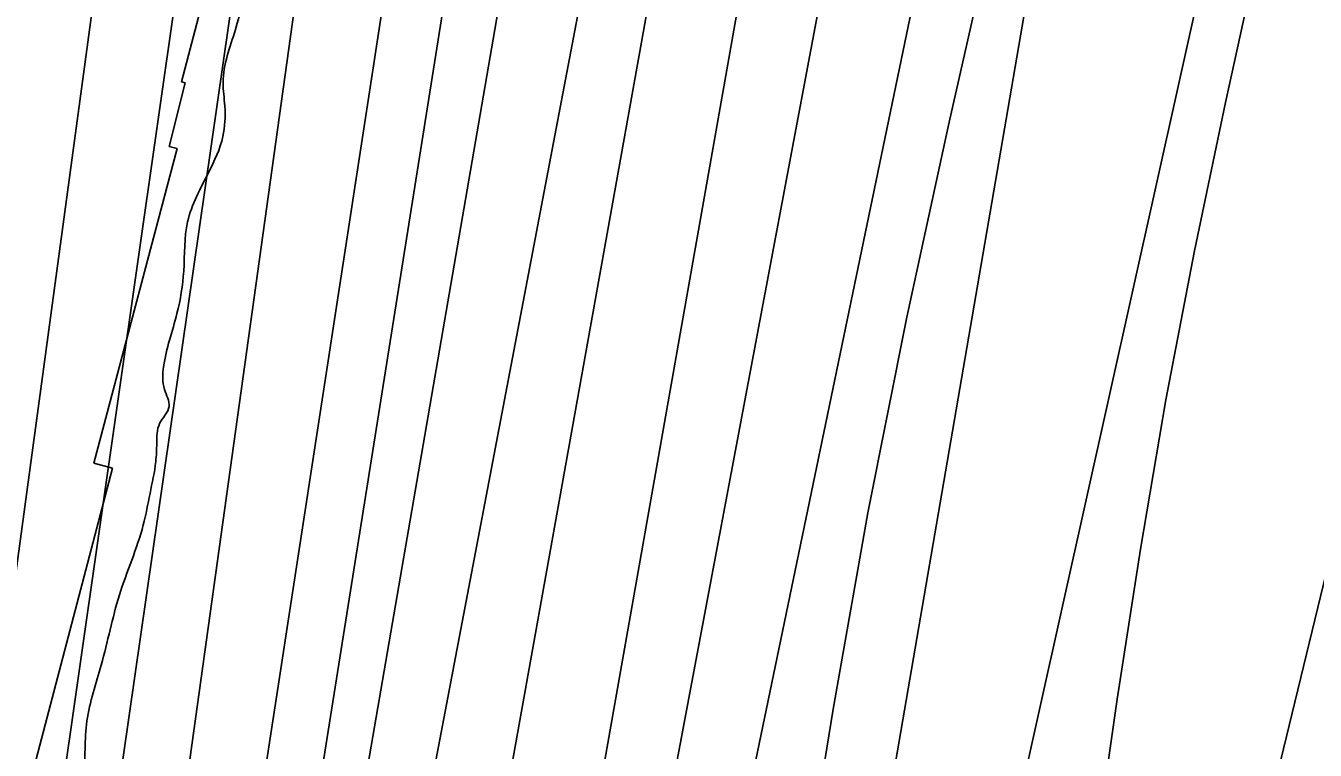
# Model space of a CAD drawing. Extents: x 3324104 to 3361979, y 612876 to 638273.
# Drawn here: x 3332869 to 3333366.6, y 619001 to 619280.4 of the extents above; entities that cross this region are included whole.
import ezdxf

# ---------------------------------------------------------------- set-up
doc = ezdxf.new("R2010")
doc.units = 0
for name, color, linetype in [('V-RIVR-EDGE', 7, 'Continuous'), ('V-RRAP-RVMT', 7, 'Continuous'), ('V-TOPO-DPTH', 7, 'Continuous'), ('V-TOPO-MAJR', 7, 'Continuous'), ('V-TOPO-MINR', 7, 'Continuous'), ('V-TOPO-WATR', 7, 'Continuous')]:
    doc.layers.add(name, color=color, linetype=linetype)

msp = doc.modelspace()

# ---------------------------------------------------------------- linework, layer by layer
at = {"layer": 'V-RIVR-EDGE'}
msp.add_spline([(3334928.97, 623567.85), (3334918.71, 623560.2), (3334914.68, 623556.19), (3334911.74, 623548.52), (3334903.31, 623541.96), (3334897.46, 623537.59), (3334883.89, 623523.37), (3334877.3, 623516.44), (3334875.1, 623512.79), (3334874.72, 623510.23), (3334869.21, 623497.09), (3334851.98, 623477.02), (3334839.87, 623459.87), (3334820.45, 623439.82), (3334813.49, 623432.89), (3334808.72, 623428.15), (3334791.86, 623408.45), (3334776.46, 623388.75), (3334766.19, 623376.71), (3334752.99, 623361.39), (3334747.86, 623355.19), (3334743.82, 623348.25), (3334740.89, 623343.87), (3334732.1, 623337.31), (3334728.8, 623334.4), (3334724.77, 623329.29), (3334712.3, 623315.07), (3334705.34, 623307.04), (3334701.67, 623300.47), (3334697.25, 623288.42), (3334692.47, 623279.29), (3334670.85, 623254.12), (3334652.51, 623232.23), (3334641.14, 623216.91), (3334634.54, 623206.32), (3334620.97, 623189.18), (3334601.16, 623162.54), (3334593.83, 623152.69), (3334582.08, 623132.98), (3334567.04, 623111.08), (3334554.2, 623092.11), (3334532.19, 623061.45), (3334516.05, 623038.46), (3334501.73, 623013.64), (3334486.32, 622989.92), (3334474.96, 622976.42), (3334471.29, 622971.31), (3334468.71, 622964.01), (3334466.11, 622945.37), (3334458.39, 622929.31), (3334449.59, 622916.9), (3334437.49, 622903.41), (3334430.89, 622897.21), (3334429.42, 622893.92), (3334430.51, 622889.17), (3334430.13, 622884.78), (3334422.09, 622884.44), (3334418.06, 622881.52), (3334414.39, 622876.78), (3334408.87, 622862.17), (3334399.7, 622849.03), (3334390.17, 622835.53), (3334378.44, 622826.06), (3334363.06, 622813.66), (3334337.75, 622777.9), (3334331.13, 622762.57), (3334327.81, 622750.15), (3334323.78, 622746.5), (3334319.75, 622741.39), (3334312.78, 622733), (3334306.55, 622727.54), (3334299.94, 622714.39), (3334295.53, 622705.63), (3334291.88, 622705.27), (3334287.48, 622702.36), (3334279.79, 622694.34), (3334261.06, 622661.85), (3334258.85, 622655.27), (3334258.48, 622650.52), (3334256.27, 622646.14), (3334249.67, 622637.39), (3334242.68, 622620.59), (3334233.12, 622595.39), (3334227.97, 622581.88), (3334227.22, 622574.2), (3334223.91, 622567.63), (3334219.88, 622563.62), (3334214.74, 622557.05), (3334213.27, 622550.47), (3334212.51, 622539.88), (3334211.02, 622528.55), (3334205.89, 622523.08), (3334199.67, 622521.63), (3334192.36, 622521.65), (3334181.38, 622517.65), (3334175.51, 622506.7), (3334173.65, 622495.01), (3334174.34, 622480.02), (3334173.22, 622468.69), (3334165.51, 622456.28), (3334156.34, 622440.95), (3334148.28, 622435.49), (3334140.95, 622428.56), (3334132.89, 622422.37), (3334131.79, 622417.62), (3334130.28, 622400.8), (3334129.53, 622392.03), (3334127.69, 622388.75), (3334124.76, 622384.73), (3334120.37, 622384.01), (3334113.42, 622383.67), (3334109.39, 622378.92), (3334105.72, 622372.72), (3334106.08, 622370.89), (3334106.8, 622364.67), (3334104.22, 622358.83), (3334092.86, 622346.07), (3334087.37, 622343.89), (3334077.85, 622335.14), (3334066.49, 622326.03), (3334058.79, 622317.64), (3334055.47, 622304.48), (3334054.73, 622298.64), (3334054.34, 622290.23), (3334052.14, 622286.22), (3334045.55, 622285.14), (3334038.59, 622277.84), (3334027.23, 622264.71), (3334003.75, 622232.6), (3333990.17, 622210.33), (3333969.97, 622172), (3333947.58, 622134.04), (3333931.07, 622108.49), (3333921.53, 622095.36), (3333906.11, 622069.44), (3333885.18, 622030.74), (3333866.11, 622004.11), (3333836.74, 621954.1), (3333808.83, 621904.82), (3333789, 621866.49), (3333773.55, 621825.22), (3333764.35, 621802.58), (3333753.68, 621773.36), (3333750.32, 621746.32), (3333745.51, 621722.57), (3333743.29, 621710.51), (3333742.49, 621684.19), (3333742.81, 621665.91), (3333738.03, 621655.69), (3333731.42, 621640.35), (3333723.35, 621629.41), (3333720.4, 621621.37), (3333716.71, 621607.86), (3333712.63, 621581.55), (3333709.64, 621557.06), (3333708.86, 621537.32), (3333711.36, 621514.29), (3333711.7, 621504.05), (3333710.95, 621494.55), (3333705.08, 621484.33), (3333691.48, 621455.48), (3333683.75, 621436.13), (3333680.79, 621419.32), (3333677.82, 621402.51), (3333676.69, 621386.8), (3333678.84, 621369.25), (3333684.3, 621359), (3333685.75, 621355.34), (3333683.92, 621353.88), (3333681.35, 621349.13), (3333676.95, 621343.66), (3333671.06, 621329.79), (3333664.81, 621313.35), (3333662.97, 621308.24), (3333659.66, 621300.57), (3333655.97, 621286.69), (3333654.86, 621280.11), (3333652.29, 621278.66), (3333646.07, 621275.38), (3333642.77, 621270.27), (3333641.29, 621264.43), (3333642.01, 621259.31), (3333642, 621253.09), (3333639.78, 621245.06), (3333636.12, 621240.68), (3333634.64, 621234.47), (3333623.99, 621213.66), (3333608.54, 621175.68), (3333598.59, 621144.27), (3333594.52, 621124.9), (3333593.41, 621119.42), (3333588.28, 621113.59), (3333583.51, 621106.65), (3333577.64, 621096.43), (3333573.24, 621092.79), (3333568.85, 621090.24), (3333567.74, 621085.49), (3333565.53, 621077.45), (3333558.92, 621067.96), (3333558.55, 621064.68), (3333561.45, 621054.07), (3333560.32, 621041.64), (3333556.27, 621029.59), (3333554.8, 621025.94), (3333558.8, 621018.62), (3333564.63, 621010.19), (3333561.69, 621005.81), (3333557.67, 621003.27), (3333553.63, 620997.06), (3333546.64, 620979.17), (3333540.39, 620964.56), (3333533.77, 620947.4), (3333531.54, 620933.51), (3333527.86, 620925.11), (3333521.25, 620911.97), (3333515.75, 620906.5), (3333510.99, 620902.85), (3333508.41, 620894.82), (3333502.91, 620885.33), (3333500.32, 620874), (3333494.83, 620869.26), (3333490.43, 620866.72), (3333480.53, 620852.48), (3333474.29, 620841.9), (3333459.22, 620811.23), (3333451.52, 620799.92), (3333448.21, 620792.61), (3333444.9, 620782.75), (3333445.25, 620777.27), (3333447.42, 620768.86), (3333445.95, 620765.2), (3333442.66, 620764.85), (3333437.54, 620764.49), (3333431.68, 620759.39), (3333422.14, 620744.06), (3333414.41, 620723.61), (3333401.92, 620696.96), (3333396.42, 620690.02), (3333386.53, 620683.47), (3333377.37, 620672.89), (3333371.86, 620665.23), (3333365.63, 620658.3), (3333363.07, 620655.38), (3333362.69, 620651.36), (3333366.7, 620647.33), (3333367.42, 620644.04), (3333366.32, 620642.21), (3333361.2, 620641.13), (3333354.98, 620639.31), (3333350.58, 620631.28), (3333343.23, 620617.41), (3333342.11, 620608.64), (3333342.82, 620598.77), (3333340.98, 620591.83), (3333334.75, 620587.82), (3333330.35, 620583.45), (3333327.05, 620577.61), (3333323.76, 620575.79), (3333320.82, 620571.04), (3333318.98, 620565.56), (3333317.86, 620558.99), (3333320.77, 620553.13), (3333320.76, 620546.92), (3333316.73, 620541.81), (3333299.52, 620529.79), (3333291.45, 620522.5), (3333285.97, 620519.95), (3333281.94, 620517.04), (3333272.4, 620502.44), (3333265.42, 620489.66), (3333262.48, 620485.28), (3333258.81, 620477.25), (3333256.97, 620471.77), (3333260.96, 620459.33), (3333259.85, 620452.75), (3333255.8, 620444.72), (3333256.89, 620441.43), (3333262.72, 620434.1), (3333263.07, 620426.06), (3333261.24, 620423.51), (3333262.67, 620413.63), (3333262.66, 620408.52), (3333261.92, 620406.32), (3333256.07, 620405.61), (3333253.87, 620402.32), (3333258.98, 620396.83), (3333259.32, 620388.78), (3333259.31, 620385.13), (3333256.73, 620374.17), (3333251.23, 620369.8), (3333245.02, 620369.81), (3333242.09, 620367.99), (3333240.23, 620354.1), (3333243.49, 620342.4), (3333241.62, 620327.42), (3333235.75, 620318.66), (3333229.88, 620309.17), (3333223.29, 620302.97), (3333220.71, 620296.76), (3333219.96, 620286.89), (3333223.97, 620284.69), (3333227.62, 620283.22), (3333229.81, 620279.56), (3333228.33, 620275.18), (3333226.14, 620273.35), (3333218.46, 620273.37), (3333218.09, 620271.55), (3333218.43, 620260.58), (3333225.36, 620253.25), (3333228.64, 620249.59), (3333226.07, 620244.84), (3333215.81, 620234.63), (3333210.3, 620225.51), (3333208.81, 620213.45), (3333208.05, 620200.65), (3333209.83, 620184.57), (3333207.24, 620172.14), (3333199.15, 620150.23), (3333189.92, 620114.79), (3333184.75, 620095.07), (3333180.36, 620089.96), (3333175.2, 620073.89), (3333167.07, 620038.82), (3333162.3, 620030.06), (3333162.65, 620023.84), (3333163.7, 620004.83), (3333159.62, 619981.44), (3333146.75, 619951.87), (3333138.62, 619917.16), (3333131.98, 619891.22), (3333123.86, 619859.8), (3333118.71, 619847.39), (3333115.41, 619841.91), (3333113.14, 619813.41), (3333110.17, 619792.94), (3333103.19, 619781.26), (3333088.16, 619764.12), (3333080.84, 619760.12), (3333074.61, 619752.09), (3333073.5, 619748.07), (3333076.04, 619740.75), (3333075.3, 619736), (3333065.04, 619724.7), (3333062.1, 619720.68), (3333054.4, 619710.83), (3333044.08, 619676.86), (3333031.15, 619622.79), (3333019.73, 619586.27), (3333011.99, 619559.97), (3333004.97, 619532.2), (3333004.23, 619526.35), (3333007.5, 619517.21), (3333006.03, 619513.56), (3333002.35, 619504.79), (3332997.95, 619500.78), (3332994.65, 619495.31), (3332992.4, 619473.74), (3332989.42, 619449.26), (3332987.92, 619433.55), (3332988.61, 619417.83), (3332984.91, 619401.38), (3332980.12, 619386.41), (3332972.42, 619375.1), (3332966.88, 619354.27), (3332958.39, 619318.84), (3332949.88, 619279.01), (3332945.08, 619258.55), (3332945.79, 619249.41), (3332945.03, 619237.72), (3332939.51, 619223.84), (3332931.42, 619204.85), (3332929.91, 619185.85), (3332927.31, 619169.4), (3332922.14, 619148.95), (3332922.49, 619140.17), (3332924.3, 619133.59), (3332920.63, 619127.02), (3332919.51, 619119.34), (3332919.13, 619112.4), (3332916.91, 619099.98), (3332914.32, 619087.92), (3332905.11, 619060.89), (3332898.1, 619033.86), (3332892.56, 619012.3), (3332891.41, 618990.37), (3332890.3, 618984.16), (3332882.96, 618971.75), (3332878.52, 618949.83), (3332874.78, 618918.77), (3332873.6, 618882.22), (3332869.89, 618859.93), (3332865.82, 618842.76), (3332855.9, 618819.38), (3332845.58, 618785.41), (3332838.54, 618748.15), (3332836.99, 618714.15), (3332831.76, 618666.64), (3332832.42, 618639.23), (3332838.58, 618615.82), (3332848.01, 618586.55), (3332849.43, 618569.37), (3332847.54, 618545.97), (3332848.96, 618525.87), (3332853.23, 618480.16), (3332859.29, 618418), (3332861.03, 618383.64), (3332865.68, 618343.05), (3332869.61, 618305.75), (3332871.95, 618265.06)], degree=3, dxfattribs=at)
at = {"layer": 'V-RRAP-RVMT'}
for p, q in [((3332957.03, 619365.82), (3332929.05, 619258.76)), ((3332930.53, 619258.38), (3332924.24, 619233.92)), ((3332929.05, 619258.76), (3332930.53, 619258.38)), ((3332927.43, 619233.14), (3332895.27, 619111.69)), ((3332924.24, 619233.92), (3332927.43, 619233.14)), ((3332902.49, 619109.8), (3332870.77, 618989.05)), ((3332895.27, 619111.69), (3332902.49, 619109.8))]:
    msp.add_line(p, q, dxfattribs=at)
at = {"layer": 'V-TOPO-DPTH'}
for points in [[(3333201.13, 620137.12), (3333143.72, 619972.16), (3333087.22, 619806.88), (3332978.89, 619485.66), (3332977.32, 619480.73), (3332975.88, 619475.76), (3332974.63, 619470.74), (3332863.39, 618698.34), (3332857.94, 618656.99), (3332852.61, 618615.63), (3332847.44, 618574.25), (3332842.38, 618532.85), (3332841.36, 618524.29), (3332837.16, 618487.14), (3332833.3, 618449.95), (3332829.97, 618412.72), (3332826.99, 618375.45), (3332822.33, 618311.74), (3332819.29, 618264.96), (3332871.31, 618265.05)], [(3333441.92, 620125.82), (3333353.34, 619870.02), (3333333.39, 619812.77), (3333313.29, 619755.58), (3333292.97, 619698.47), (3333272.5, 619641.41), (3333251.83, 619584.16), (3333241.88, 619555.67), (3333232.32, 619527.05), (3333223.35, 619498.24), (3333214.78, 619469.3), (3333206.91, 619440.17), (3333199.58, 619410.92), (3333193.05, 619381.47), (3333187.06, 619351.9), (3333036.17, 618550.34)], [(3333441.92, 620125.82), (3333353.34, 619870.02), (3333333.39, 619812.77), (3333313.29, 619755.58), (3333292.97, 619698.47), (3333272.5, 619641.41), (3333251.83, 619584.16), (3333241.88, 619555.67), (3333232.32, 619527.05), (3333223.35, 619498.24), (3333214.78, 619469.3), (3333206.91, 619440.17), (3333199.58, 619410.92), (3333193.05, 619381.47), (3333187.06, 619351.9), (3333036.17, 618550.34)], [(3333287, 620086.96), (3333233.84, 619927.06), (3333181.67, 619766.84), (3333079.7, 619448.6), (3333079.28, 619447.23), (3333078.23, 619443.08), (3332905.54, 618442.2), (3332905.29, 618440.22), (3332905.24, 618439.55), (3332899.47, 618342.36), (3332896.64, 618293.09), (3332895.09, 618265.1), (3332871.31, 618265.05)], [(3332895.09, 618265.1), (3332896.64, 618293.09), (3332899.47, 618342.36), (3332905.24, 618439.55), (3332905.29, 618440.22), (3332905.54, 618442.2), (3333078.23, 619443.08), (3333079.28, 619447.23), (3333079.7, 619448.6), (3333181.67, 619766.84), (3333233.84, 619927.06), (3333287, 620086.96)], [(3332871.31, 618265.05), (3332883.23, 618421.6), (3332884.14, 618432.52), (3332885.16, 618443.42), (3332886.35, 618454.31), (3332887.63, 618465.2), (3332921.47, 618733.76), (3333025.42, 619409.85), (3333029.95, 619434.32), (3333034.97, 619458.69), (3333040.73, 619482.89), (3333046.99, 619506.97), (3333069.89, 619589.87), (3333088.63, 619655.11), (3333108.25, 619720.08), (3333129.2, 619784.63), (3333151.03, 619848.91), (3333173.47, 619912.82), (3333207.27, 620008.82)], [(3332871.31, 618265.05), (3332883.23, 618421.6), (3332884.14, 618432.52), (3332885.16, 618443.42), (3332886.35, 618454.31), (3332887.63, 618465.2), (3332921.47, 618733.76), (3333025.42, 619409.85), (3333029.95, 619434.32), (3333034.97, 619458.69), (3333040.73, 619482.89), (3333046.99, 619506.97), (3333069.89, 619589.87), (3333088.63, 619655.11), (3333108.25, 619720.08), (3333129.2, 619784.63), (3333151.03, 619848.91), (3333173.47, 619912.82), (3333207.27, 620008.82)], [(3332983.61, 618265.25), (3332991.55, 618416.29), (3332992.02, 618423.12), (3332992.64, 618429.93), (3332993.48, 618436.71), (3332994.47, 618443.49), (3333166.23, 619414.97), (3333167.57, 619420.14), (3333169.04, 619425.27), (3333170.61, 619430.38), (3333262.09, 619715.27), (3333309.52, 619862.79), (3333357.02, 620010.29)], [(3332983.61, 618265.25), (3332991.55, 618416.29), (3332992.02, 618423.12), (3332992.64, 618429.93), (3332993.48, 618436.71), (3332994.47, 618443.49), (3333166.23, 619414.97), (3333167.57, 619420.14), (3333169.04, 619425.27), (3333170.61, 619430.38), (3333262.09, 619715.27), (3333309.52, 619862.79), (3333357.02, 620010.29)], [(3333300.88, 619988.66), (3333278.59, 619919.72), (3333256.36, 619850.77), (3333234.59, 619781.67), (3333213.4, 619712.41), (3333193.06, 619642.88), (3333173.3, 619573.19), (3333145.86, 619474.09), (3333139.99, 619451.98), (3333134.43, 619429.79), (3332964.42, 618481.98), (3332961.48, 618458.1), (3332958.85, 618434.18), (3332956.66, 618410.22), (3332954.77, 618386.23), (3332946.39, 618265.19), (3332895.09, 618265.1)], [(3333300.88, 619988.66), (3333278.59, 619919.72), (3333256.36, 619850.77), (3333234.59, 619781.67), (3333213.4, 619712.41), (3333193.06, 619642.88), (3333173.3, 619573.19), (3333145.86, 619474.09), (3333139.99, 619451.98), (3333134.43, 619429.79), (3332964.42, 618481.98), (3332961.48, 618458.1), (3332958.85, 618434.18), (3332956.66, 618410.22), (3332954.77, 618386.23), (3332946.39, 618265.19), (3332983.61, 618265.25)]]:
    msp.add_lwpolyline(points, dxfattribs=at)
at = {"layer": 'V-TOPO-MAJR'}
msp.add_lwpolyline([(3333630.34, 620539.07), (3333406.48, 619929.48), (3333375.26, 619842.21), (3333345.04, 619754.61), (3333316.29, 619666.51), (3333288.52, 619578.07), (3333246.37, 619439.72), (3333240.69, 619420.15), (3333235.38, 619400.49), (3333230.61, 619380.68), (3333226.19, 619360.79), (3333149.95, 618993.62), (3333131.52, 618898.85), (3333114.69, 618803.82), (3333100.26, 618708.4), (3333087.42, 618612.71), (3333069.13, 618461.88), (3333066.88, 618441.39), (3333064.95, 618420.87), (3333063.49, 618400.32), (3333062.34, 618379.74), (3333057.26, 618265.38)], dxfattribs=at)
at = {"layer": 'V-TOPO-MINR'}
for points in [[(3333389.75, 620831.82), (3333066.51, 619952.32), (3333047.97, 619894.81), (3333028.84, 619837.48), (3333009.33, 619780.28), (3332999.4, 619751.62), (3332984.95, 619708.73), (3332971, 619665.68), (3332957.8, 619622.39), (3332945.11, 619578.95), (3332938.91, 619556.99), (3332930.28, 619524.28), (3332922.42, 619491.4), (3332783.57, 618468.95), (3332782.62, 618456.32), (3332781.88, 618443.66), (3332781.29, 618431), (3332774.91, 618264.89)], [(3333201.13, 620137.12), (3333143.72, 619972.16), (3333087.22, 619806.88), (3332978.89, 619485.66), (3332977.32, 619480.73), (3332975.88, 619475.76), (3332974.63, 619470.74), (3332863.39, 618698.34), (3332857.94, 618656.99), (3332852.61, 618615.63), (3332847.44, 618574.25), (3332842.38, 618532.85), (3332841.36, 618524.29), (3332837.16, 618487.14), (3332833.3, 618449.95), (3332829.97, 618412.72), (3332826.99, 618375.45), (3332822.33, 618311.74), (3332819.29, 618264.96)], [(3333441.92, 620125.82), (3333353.34, 619870.02), (3333333.39, 619812.77), (3333313.29, 619755.58), (3333292.97, 619698.47), (3333272.5, 619641.41), (3333251.83, 619584.16), (3333241.88, 619555.67), (3333232.32, 619527.05), (3333223.35, 619498.24), (3333214.78, 619469.3), (3333206.91, 619440.17), (3333199.58, 619410.92), (3333193.05, 619381.47), (3333187.06, 619351.9), (3333036.17, 618550.34)], [(3333507.43, 620115.85), (3333453.97, 619972.78), (3333403.26, 619828.7), (3333354.38, 619683.96), (3333264, 619407.6), (3333261.79, 619400.52), (3333259.71, 619393.4), (3333257.83, 619386.22), (3333256.09, 619379.01), (3333225.24, 619243.31), (3333209.02, 619168.07), (3333193.92, 619092.61), (3333180.51, 619016.83), (3333168.22, 618940.85), (3333091.93, 618433.16), (3333090.89, 618425.44), (3333090.02, 618417.7), (3333089.39, 618409.94), (3333088.92, 618402.17), (3333082.88, 618265.42)], [(3333215.63, 620104.7), (3333056.15, 619652.86), (3333048.95, 619632.43), (3333041.78, 619611.99), (3333034.65, 619591.54), (3333027.54, 619571.08), (3333023.62, 619559.77), (3333018.67, 619544.9), (3333013.98, 619529.96), (3333009.66, 619514.9), (3333005.6, 619499.76), (3333001.97, 619484.52), (3332998.68, 619469.21), (3332995.87, 619453.8), (3332879.43, 618617.79), (3332864.49, 618494.74), (3332861.75, 618470.73), (3332859.22, 618446.69), (3332857.04, 618422.62), (3332855.07, 618398.53), (3332845.1, 618265.01)], [(3333314.29, 620101.59), (3333268.63, 619962.96), (3333198.11, 619745.9), (3333188.29, 619715.61), (3333178.49, 619685.32), (3333168.73, 619655.01), (3333158.98, 619624.7), (3333149.51, 619594.31), (3333140.39, 619563.82), (3333131.78, 619533.18), (3333123.53, 619502.44), (3333123.14, 619500.92), (3332960.79, 618648.53), (3332953.8, 618606.52), (3332947.48, 618564.4), (3332941.59, 618522.21), (3332940.39, 618513.04), (3332935.77, 618475.35), (3332931.61, 618437.61), (3332928.11, 618399.81), (3332925.06, 618361.96), (3332920.93, 618304.28), (3332918.31, 618265.14)], [(3333287, 620086.96), (3333233.84, 619927.06), (3333181.67, 619766.84), (3333079.7, 619448.6), (3333079.28, 619447.23), (3333078.23, 619443.08), (3332905.54, 618442.2), (3332905.29, 618440.22), (3332905.24, 618439.55), (3332899.47, 618342.36), (3332896.64, 618293.09), (3332895.09, 618265.1)], [(3333509.44, 620059.67), (3333464.46, 619935.3), (3333273.2, 619390.2), (3333273.09, 619389.87), (3333272.9, 619389.2), (3333272.82, 619388.87), (3333271.4, 619382.61), (3333270.64, 619379.13), (3333269.92, 619375.65), (3333269.25, 619372.16), (3333268.62, 619368.66), (3333104.72, 618416.29), (3333104.69, 618416.07), (3333104.64, 618415.63), (3333104.63, 618415.42), (3333104.26, 618407.04), (3333104.09, 618402.63), (3333103.96, 618398.22), (3333103.87, 618393.81), (3333103.8, 618389.4), (3333102.75, 618265.46)], [(3333239.88, 620024.31), (3333201.66, 619910.45), (3333165.2, 619796.03), (3333129.91, 619681.22), (3333067.19, 619471.48), (3333064.28, 619461.22), (3333061.58, 619450.9), (3333059.18, 619440.52), (3333056.98, 619430.08), (3333034.47, 619314.74), (3332897.25, 618453.14), (3332896.48, 618447.62), (3332895.81, 618442.08), (3332895.29, 618436.53), (3332894.86, 618430.97), (3332884.38, 618265.08)], [(3333128.13, 620014.66), (3333091.1, 619908.91), (3333055.85, 619802.56), (3333021.79, 619695.8), (3332964.7, 619511.63), (3332960.33, 619496.59), (3332956.3, 619481.47), (3332952.79, 619466.22), (3332949.63, 619450.88), (3332806.69, 618454.12), (3332806.64, 618453.7), (3332806.55, 618452.45), (3332805.11, 618424.05), (3332804.41, 618409.43), (3332803.79, 618394.81), (3332803.27, 618380.18), (3332802.81, 618365.55), (3332800.01, 618264.93)], [(3333357.02, 620010.29), (3333309.52, 619862.79), (3333262.09, 619715.27), (3333170.61, 619430.38), (3333169.04, 619425.27), (3333167.57, 619420.14), (3333166.23, 619414.97), (3332994.47, 618443.49), (3332993.48, 618436.71), (3332992.64, 618429.93), (3332992.02, 618423.12), (3332991.55, 618416.29), (3332983.61, 618265.25)], [(3333532.56, 620010.26), (3333514.26, 619943.36), (3333496.01, 619876.44), (3333477.1, 619809.72), (3333457.2, 619743.29), (3333436.63, 619677.05), (3333348.64, 619400.93), (3333343.98, 619385.61), (3333339.6, 619370.22), (3333335.64, 619354.72), (3333331.95, 619339.14), (3333251.03, 618975.65), (3333231.73, 618881.93), (3333214.42, 618787.87), (3333200.1, 618693.31), (3333187.78, 618598.42), (3333170.48, 618446.35), (3333168.51, 618427.23), (3333166.81, 618408.08), (3333165.52, 618388.9), (3333164.5, 618369.7), (3333160.07, 618265.56)], [(3333300.88, 619988.66), (3333278.59, 619919.72), (3333256.36, 619850.77), (3333234.59, 619781.67), (3333213.4, 619712.41), (3333193.06, 619642.88), (3333173.3, 619573.19), (3333145.86, 619474.09), (3333139.99, 619451.98), (3333134.43, 619429.79), (3332964.42, 618481.98), (3332961.48, 618458.1), (3332958.85, 618434.18), (3332956.66, 618410.22), (3332954.77, 618386.23), (3332946.39, 618265.19)], [(3333437.5, 619341.81), (3333441.64, 619356.15), (3333445.98, 619370.45), (3333533.75, 619649.61), (3333554, 619715.75), (3333573.59, 619782.09), (3333592.19, 619848.71), (3333610.13, 619915.52), (3333607.5, 619923.23), (3333603.69, 619927.45), (3333598.1, 619926.41), (3333591.33, 619921.88), (3333362.15, 619377.26), (3333359.77, 619371.15), (3333357.62, 619364.96), (3333355.81, 619358.67), (3333354.23, 619352.3), (3333331.9, 619250.84), (3333319.97, 619193.58), (3333308.89, 619136.15), (3333299.11, 619078.5), (3333290.18, 619020.69), (3333202.3, 618405.95)], [(3333225.33, 618265.67), (3333223.87, 618338.13), (3333223.94, 618369.55), (3333224.94, 618400.91), (3333227.34, 618432.21), (3333230.67, 618463.45), (3333235.21, 618494.56), (3333240.43, 618525.54), (3333246.67, 618556.34), (3333253.59, 618587.01), (3333429.96, 619312.9), (3333433.63, 619327.38), (3333437.5, 619341.81)]]:
    msp.add_lwpolyline(points, dxfattribs=at)
at = {"layer": 'V-TOPO-WATR'}
msp.add_lwpolyline([(3333207.27, 620008.82), (3333173.47, 619912.82), (3333151.03, 619848.91), (3333129.2, 619784.63), (3333108.25, 619720.08), (3333088.63, 619655.11), (3333069.89, 619589.87), (3333046.99, 619506.97), (3333040.73, 619482.89), (3333034.97, 619458.69), (3333029.95, 619434.32), (3333025.42, 619409.85), (3332921.47, 618733.76), (3332887.63, 618465.2), (3332886.35, 618454.31), (3332885.16, 618443.42), (3332884.14, 618432.52), (3332883.23, 618421.6), (3332871.31, 618265.05)], dxfattribs=at)

doc.saveas('drawing.dxf')
